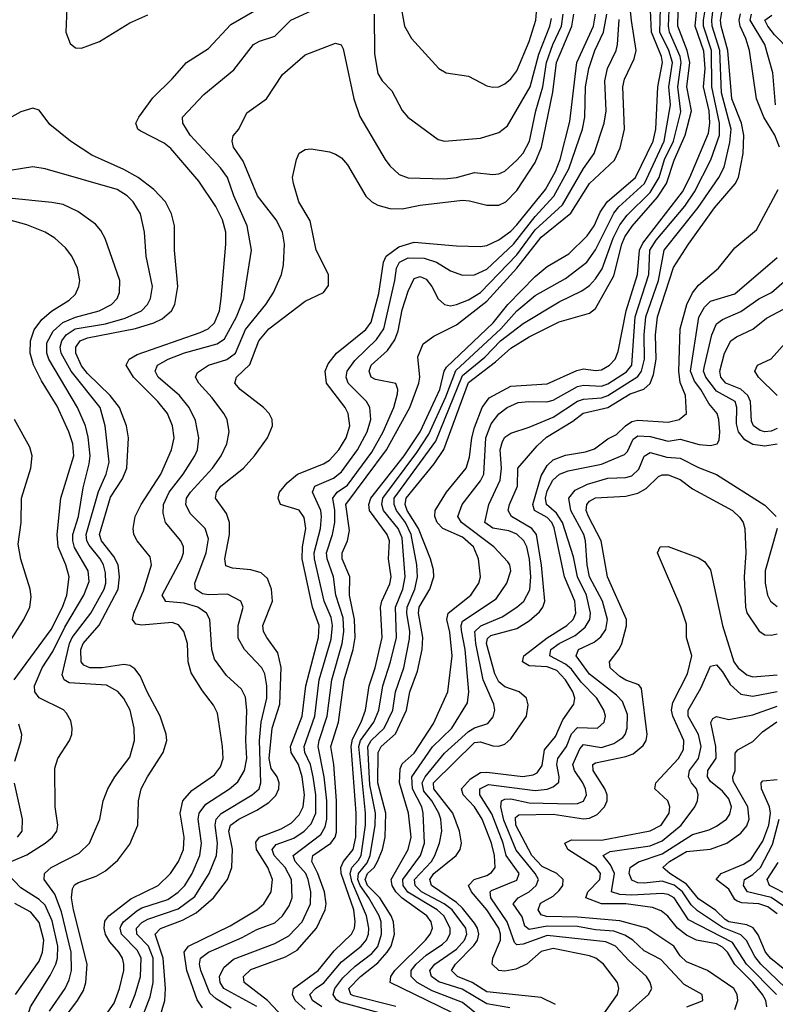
# Model space of a CAD drawing. Header units: inches. Extents: x 884549 to 1028252, y 526810 to 653624.
# Tile 995 of 1056: x 1013226 to 1015724, y 631238 to 634492. Entities that reach past the tile are written whole.
import ezdxf

# ---------------------------------------------------------------- set-up
doc = ezdxf.new("R2010")
doc.units = ezdxf.units.IN
doc.header["$MEASUREMENT"] = 0
doc.layers.add('B0613', color=7, linetype='Continuous')

msp = doc.modelspace()

# ---------------------------------------------------------------- linework, layer by layer
at = {"layer": 'B0613', "color": 5}
for points, elevation in [([(1014115.8, 631175.8), (1014045.6, 631250), (1013967.6, 631310), (1013965.8, 631330), (1013990, 631352.8), (1014105.1, 631394.9), (1014143.4, 631416.6), (1014207.1, 631490), (1014236.3, 631550), (1014239.4, 631570), (1014234, 631610), (1014211.9, 631670), (1014191.5, 631710), (1014194.9, 631730), (1014254.2, 631770), (1014268.7, 631790), (1014273.1, 631806.9), (1014273.4, 631910), (1014264.6, 632030), (1014254.9, 632090), (1014279.6, 632170), (1014298.4, 632310), (1014328.5, 632410), (1014335.4, 632450), (1014333.1, 632510), (1014316.8, 632590), (1014317.9, 632650), (1014292.4, 632710), (1014291.8, 632730), (1014310, 632770), (1014316.5, 632803.5), (1014304.2, 632890), (1014439, 633070), (1014515.5, 633210), (1014545.6, 633290), (1014548.4, 633310), (1014542.7, 633377.3), (1014559.8, 633420.2), (1014594.7, 633445.3), (1014670, 633483), (1014770, 633561.6), (1014870, 633670.5), (1014950, 633772.8), (1015048.1, 633851.9), (1015110, 633950.4), (1015192.9, 634027.1), (1015211.5, 634068.5), (1015225.9, 634130), (1015220.2, 634270), (1015225.4, 634294.6), (1015258, 634362), (1015264.5, 634390), (1015248.9, 634488.9), (1015229.5, 634670)], 2320), ([(1014170, 631220.3), (1014136.2, 631250), (1014128.1, 631270), (1014130.8, 631290), (1014213.2, 631350), (1014265.6, 631414.4), (1014323.5, 631470), (1014333.1, 631490), (1014335.4, 631510), (1014330.3, 631550), (1014288.9, 631670), (1014287.2, 631690), (1014296.3, 631710), (1014329, 631750), (1014337.4, 631790), (1014338.9, 631870), (1014321.9, 632090), (1014326.2, 632113.8), (1014354.5, 632170), (1014368.9, 632210), (1014381, 632290), (1014401.4, 632350), (1014424.1, 632450), (1014419.4, 632550), (1014423, 632570), (1014450, 632627.2), (1014453.7, 632650), (1014445.3, 632710), (1014448.6, 632770), (1014440.9, 632790), (1014382.7, 632870), (1014380.1, 632890), (1014386.7, 632910), (1014497.3, 633050), (1014550, 633130.1), (1014614.5, 633270), (1014628.8, 633330), (1014636.5, 633343.5), (1014790.9, 633490), (1014839.6, 633550), (1014930, 633643.4), (1014970, 633675.9), (1015041.6, 633718.4), (1015102.3, 633777.7), (1015125, 633810), (1015144.7, 633855.3), (1015168.1, 633890), (1015261.4, 633970), (1015320.2, 634090), (1015329, 634130), (1015335.5, 634270), (1015351.2, 634350), (1015348.1, 634370), (1015314.8, 634450), (1015305.3, 634670)], 2280), ([(1013501.8, 631190), (1013538.2, 631241.8), (1013556.4, 631290), (1013570.3, 631350), (1013570.8, 631370.8), (1013566.3, 631390), (1013554, 631410), (1013524.1, 631444.1), (1013510, 631468.8), (1013505.1, 631490), (1013507.3, 631512.7), (1013520.7, 631530), (1013593.8, 631586.2), (1013683.9, 631630), (1013724.1, 631670), (1013750.7, 631710), (1013768.1, 631750), (1013769.6, 631790), (1013756.6, 631870), (1013765.5, 631910), (1013795.3, 631944.7), (1013870, 631996.6), (1013890, 632023.2), (1013898.4, 632050), (1013896.9, 632090), (1013879.7, 632199.7), (1013866.7, 632226.7), (1013830, 632273.4), (1013793.2, 632333.2), (1013783.4, 632370), (1013780.4, 632430), (1013768.7, 632470), (1013751.4, 632491.4), (1013730, 632499.5), (1013630, 632491.1), (1013610, 632494.6), (1013598.6, 632510), (1013603.2, 632530), (1013635.8, 632604.2), (1013662.3, 632690), (1013656.9, 632716.9), (1013614.1, 632770), (1013603.4, 632790), (1013601.5, 632810), (1013608.3, 632850), (1013627.7, 632890), (1013692.6, 632990), (1013728, 633070), (1013736.7, 633110), (1013731.6, 633150), (1013714.4, 633190), (1013683.2, 633230), (1013602.2, 633310), (1013577.9, 633350), (1013587.9, 633370), (1013614.7, 633385.3), (1013822.5, 633457.5), (1013849.5, 633470.5), (1013870.4, 633489.6), (1013886.7, 633530), (1013892.1, 633570), (1013907.9, 633750), (1013907.4, 633790), (1013896.1, 633830), (1013874.5, 633874.5), (1013818.2, 633958.2), (1013725.7, 634065.7), (1013703.7, 634083.7), (1013624.1, 634124.1), (1013616.5, 634130), (1013610.5, 634150), (1013619.9, 634170), (1013666.3, 634233.7), (1013730, 634295.7), (1013777.2, 634350), (1013850, 634396.4), (1013924.3, 634475.7), (1014130, 634595.8)], 2480), ([(1014426.8, 631206.8), (1014285.3, 631245.3), (1014273.1, 631253.1), (1014261.9, 631270), (1014267.9, 631290), (1014294.6, 631325.4), (1014335.6, 631364.4), (1014390, 631405.9), (1014410, 631429.1), (1014422.7, 631470), (1014420.9, 631510), (1014414.3, 631530), (1014380.5, 631590), (1014351.4, 631630), (1014344.4, 631650), (1014345.9, 631670), (1014375, 631705), (1014384.7, 631730), (1014401.4, 631830), (1014402.1, 631870), (1014383.7, 631963.7), (1014376.5, 632090), (1014387.7, 632110), (1014430.7, 632150), (1014459.4, 632210), (1014467.9, 632270), (1014496.4, 632350), (1014514.5, 632445.5), (1014515.6, 632470), (1014505.8, 632530), (1014507.5, 632550), (1014531.9, 632610), (1014541.2, 632650), (1014539, 632690), (1014519.8, 632790), (1014501.7, 632830), (1014472.1, 632870), (1014463.8, 632890), (1014464.4, 632910), (1014601.4, 633098.6), (1014690, 633315.4), (1014763.3, 633376.7), (1014815.1, 633430), (1014890, 633487.6), (1015010, 633559), (1015084.9, 633595.1), (1015110, 633613.7), (1015130, 633634.8), (1015151.8, 633668.2), (1015188.5, 633770), (1015210, 633813.5), (1015234.3, 633845.7), (1015310, 633921), (1015340.1, 633970), (1015358.1, 634030), (1015387.1, 634090), (1015412.3, 634187.7), (1015402.1, 634270), (1015413.3, 634350), (1015409.5, 634370), (1015374.8, 634450), (1015370.9, 634470), (1015374.6, 634550)], 2240), ([(1014470, 631230.3), (1014330, 631265.7), (1014321.2, 631270), (1014314.3, 631290), (1014353.2, 631330), (1014410, 631375.5), (1014440.5, 631410), (1014453.8, 631430), (1014465.1, 631470), (1014462, 631510), (1014454.5, 631530), (1014416.2, 631590), (1014376.3, 631630), (1014367.9, 631650), (1014375.6, 631670), (1014397.6, 631690), (1014408.6, 631710), (1014425.5, 631750), (1014434.3, 631790), (1014436.7, 631870), (1014409.8, 631970), (1014411.1, 632070), (1014421, 632090), (1014468.2, 632131.8), (1014505.3, 632210), (1014515.8, 632270), (1014541.6, 632338.5), (1014556.9, 632410), (1014559.3, 632450), (1014544.6, 632530), (1014547.1, 632550), (1014582.2, 632610), (1014594.9, 632650), (1014593.9, 632673.9), (1014584.1, 632710), (1014544.8, 632810), (1014507.5, 632870), (1014500.1, 632890), (1014503.4, 632910), (1014595.8, 633024.2), (1014628.4, 633071.6), (1014710, 633292.5), (1014799.3, 633360.7), (1014850, 633406.6), (1014910, 633444), (1015010, 633492.9), (1015110, 633522.3), (1015130, 633537.5), (1015190, 633645.2), (1015216.2, 633750), (1015226.4, 633773.6), (1015250.8, 633809.2), (1015334.8, 633905.2), (1015364.4, 633950), (1015390, 634027.8), (1015426.4, 634110), (1015446.7, 634190), (1015431.7, 634270), (1015441.4, 634350), (1015432.6, 634390), (1015402, 634470), (1015404, 634570)], 2220), ([(1014652.3, 631212.3), (1014450.7, 631310), (1014452.8, 631330), (1014466, 631350), (1014567.9, 631450), (1014583.5, 631470), (1014590.6, 631490), (1014586.4, 631510), (1014571.8, 631530), (1014490, 631588.6), (1014469.4, 631609.4), (1014457.2, 631630), (1014453.6, 631650), (1014509.9, 631750), (1014520, 631790), (1014510.9, 631870), (1014482.2, 631970), (1014483.9, 632016.1), (1014490, 632032.4), (1014530, 632067.5), (1014594.4, 632165.6), (1014641.6, 632270), (1014655.7, 632390), (1014647.6, 632467.6), (1014638.3, 632510), (1014642.4, 632530), (1014717.4, 632590), (1014744.2, 632630), (1014749.5, 632650), (1014742.4, 632710), (1014726.5, 632750), (1014690, 632781.7), (1014624.8, 632810), (1014606.3, 632830), (1014598.3, 632850), (1014599.8, 632870), (1014637.2, 632930), (1014702.3, 633010), (1014713.5, 633046.5), (1014720.9, 633110), (1014730, 633143.7), (1014755.1, 633210), (1014777.8, 633242.2), (1014850, 633280.2), (1014970, 633288.6), (1015067.5, 633332.5), (1015090, 633337.5), (1015130, 633332.4), (1015150, 633334.8), (1015175.7, 633350), (1015194.6, 633370), (1015204.6, 633395.4), (1015230.5, 633530), (1015268.5, 633650), (1015274.8, 633730), (1015286.6, 633753.4), (1015417.1, 633922.9), (1015441.8, 633970), (1015503.3, 634116.7), (1015507.7, 634150), (1015505.1, 634190), (1015486.3, 634270), (1015491.9, 634330), (1015487.6, 634387.6), (1015458.9, 634470), (1015466.8, 634550)], 2180), ([(1014483.6, 634550), (1014498.6, 634470), (1014521.2, 634430), (1014612.2, 634330), (1014635.9, 634315.9), (1014710, 634305.5), (1014770, 634273.4), (1014790, 634268.4), (1014810, 634270.2), (1014830, 634279.3), (1014850, 634296.3), (1014870, 634322.6), (1014910, 634419.3), (1014932.8, 634490), (1014935.4, 634530)], 2480), ([(1014846.2, 631226.2), (1014770, 631239.6), (1014688.4, 631288.4), (1014611.7, 631311.7), (1014587, 631330), (1014581.9, 631350), (1014598, 631370), (1014670, 631420.6), (1014696.6, 631450), (1014704.5, 631470), (1014700.5, 631490), (1014655.8, 631550), (1014629.4, 631570), (1014554.7, 631610), (1014533.6, 631630), (1014531.8, 631650), (1014587.2, 631710), (1014598.8, 631730), (1014613.8, 631770), (1014621.8, 631810), (1014618.2, 631850), (1014611.2, 631870), (1014588.3, 631910), (1014562.6, 631942.6), (1014556.1, 631970), (1014566.9, 631990), (1014630, 632068.3), (1014710, 632139.8), (1014730, 632151.4), (1014774.2, 632165.8), (1014791.8, 632188.2), (1014796.7, 632210), (1014793.8, 632230), (1014758.7, 632310), (1014734.1, 632430), (1014730.8, 632470), (1014751, 632489), (1014821.2, 632518.8), (1014869.4, 632550), (1014892.2, 632570), (1014912.7, 632607.3), (1014915.7, 632650), (1014910.9, 632709.1), (1014902.6, 632750), (1014893.2, 632770), (1014870, 632791.5), (1014842.9, 632802.9), (1014790, 632811), (1014764.3, 632830), (1014777.3, 632890), (1014815, 632970), (1014819.4, 633010), (1014814.6, 633070), (1014822.4, 633097.6), (1014830, 633111.7), (1014850, 633125.8), (1014910, 633144.8), (1014990, 633178.7), (1015070, 633231.3), (1015090, 633237.7), (1015150, 633241.6), (1015170, 633249.5), (1015270, 633312.5), (1015281.9, 633330), (1015291.8, 633370), (1015290.2, 633450), (1015296.5, 633510), (1015337.9, 633630), (1015356.9, 633730), (1015469.5, 633870.5), (1015537.9, 633970), (1015555.4, 634004.6), (1015573.8, 634086.2), (1015577.7, 634130), (1015546.2, 634250), (1015540.4, 634390), (1015515.3, 634470), (1015514.2, 634490), (1015524.7, 634575.3)], 2140), ([(1014996.9, 631236.9), (1014950, 631260.7), (1014770, 631278.6), (1014721.6, 631310), (1014673.1, 631330), (1014653.3, 631350), (1014666.4, 631370), (1014727.7, 631432.3), (1014739.8, 631450), (1014744.1, 631470), (1014739.5, 631490), (1014730, 631506.2), (1014690, 631555.6), (1014670, 631574.5), (1014587, 631630), (1014582.1, 631650), (1014595.5, 631670), (1014668.5, 631730), (1014682.6, 631750), (1014686.8, 631770), (1014680.1, 631810), (1014658, 631870), (1014595.1, 631950), (1014594, 631970), (1014730, 632102.7), (1014750, 632105.2), (1014790, 632091.6), (1014809.6, 632090.4), (1014830, 632097.7), (1014850, 632114.7), (1014901.4, 632190), (1014907.4, 632227.4), (1014901, 632250), (1014877.3, 632270), (1014830, 632287.1), (1014810, 632303.3), (1014797.3, 632330), (1014768.9, 632430), (1014773.1, 632446.9), (1014783.7, 632456.3), (1014870, 632480.1), (1014910, 632505), (1014944.6, 632535.4), (1014955.3, 632550), (1014961.9, 632570), (1014950.9, 632689.1), (1014934.9, 632790), (1014919.2, 632810), (1014852.4, 632850), (1014840.6, 632870), (1014844.9, 632890), (1014871.8, 632950), (1014872.9, 633010), (1014936.8, 633083.2), (1014968, 633112), (1015055, 633165), (1015088.7, 633191.3), (1015170, 633210.4), (1015244.5, 633255.5), (1015289.4, 633270.6), (1015310.9, 633289.1), (1015321.2, 633318.8), (1015330, 633370), (1015328.5, 633450), (1015334.7, 633510), (1015387.7, 633672.3), (1015437, 633750), (1015523.4, 633870), (1015591.3, 633948.7), (1015602.6, 633970), (1015617.3, 634050), (1015619.6, 634110), (1015611.9, 634150), (1015579.9, 634230), (1015567.3, 634390), (1015544.7, 634470), (1015543.3, 634490), (1015553.2, 634550)], 2120), ([(1013381.6, 634530), (1013379, 634450), (1013392.8, 634412.8), (1013410, 634398.9), (1013430, 634398), (1013490, 634419.7), (1013590, 634481.3), (1013650, 634507.3)], 2520), ([(1013590, 631226.5), (1013607.3, 631270), (1013625, 631330), (1013627.8, 631390), (1013615.3, 631415.3), (1013562.5, 631470), (1013558.2, 631490), (1013562, 631498), (1013568.9, 631510), (1013612.9, 631547.1), (1013630, 631557), (1013715.4, 631584.6), (1013750, 631608.5), (1013771.8, 631630), (1013796.7, 631670), (1013821.6, 631730), (1013826.6, 631770), (1013816.6, 631850), (1013819.3, 631870), (1013841.2, 631898.8), (1013919.6, 631950), (1013946.9, 631973.1), (1013969.2, 632010), (1013977.4, 632050), (1013973.9, 632110), (1013977.2, 632210), (1013973, 632253), (1013959.8, 632279.8), (1013910, 632324.5), (1013870, 632378.2), (1013860.9, 632410), (1013854.8, 632510), (1013843.2, 632530), (1013814.8, 632550), (1013770, 632563.9), (1013708.8, 632568.8), (1013696.9, 632590), (1013761.3, 632710), (1013767.5, 632730), (1013767.2, 632750), (1013759, 632770), (1013708.6, 632830), (1013700.6, 632860.6), (1013701.9, 632890), (1013719.7, 632930), (1013766.3, 632990), (1013804.8, 633050), (1013813.8, 633070), (1013818.5, 633110), (1013807.6, 633167.6), (1013786.6, 633210), (1013754.3, 633250), (1013684.2, 633310), (1013673.7, 633330), (1013682.1, 633350), (1013716.8, 633370), (1013770.4, 633390.4), (1013879, 633421), (1013902.7, 633437.3), (1013942.8, 633510), (1013966.8, 633570), (1013992.4, 633730), (1013978.6, 633810), (1013933.6, 633910), (1013913.4, 633970), (1013890, 634002.1), (1013789.9, 634110), (1013765.2, 634150), (1013764.5, 634170), (1013835.3, 634244.7), (1013933.5, 634326.5), (1013999, 634410), (1014018.8, 634421.2), (1014070, 634437.3), (1014122.9, 634490), (1014190, 634520.5)], 2460), ([(1014225.3, 631230), (1014193.5, 631250), (1014185.6, 631270), (1014203.9, 631290), (1014231.6, 631308.4), (1014290, 631378.3), (1014355.3, 631430), (1014371.7, 631450), (1014379, 631470), (1014380.8, 631490), (1014373.1, 631530), (1014324.1, 631644.1), (1014318.7, 631670), (1014324.3, 631690), (1014346.2, 631713.8), (1014354.5, 631730), (1014369.8, 631830), (1014369.4, 631870), (1014347.1, 632090), (1014352.3, 632110), (1014397.1, 632170), (1014413.4, 632210), (1014426.4, 632290), (1014452.4, 632370), (1014471.5, 632450), (1014467.9, 632550), (1014492.9, 632610), (1014500.2, 632650), (1014490, 632779.2), (1014477, 632810), (1014429, 632870), (1014422.9, 632890), (1014426.7, 632910), (1014539, 633061), (1014578.4, 633121.6), (1014634.5, 633245.5), (1014667.9, 633332.1), (1014816.8, 633470), (1014870, 633529.5), (1014930, 633580.6), (1015030, 633636.6), (1015100.5, 633690), (1015130, 633731), (1015190, 633852.1), (1015207.2, 633872.8), (1015292.1, 633950), (1015356.9, 634090), (1015377.1, 634210), (1015371.7, 634270), (1015384, 634350), (1015372.1, 634390), (1015342.7, 634450), (1015344.4, 634530)], 2260), ([(1014741.6, 631201.6), (1014690, 631244.3), (1014590, 631282.6), (1014540.1, 631310), (1014520.7, 631330), (1014520.2, 631350), (1014536.5, 631370), (1014570, 631400.3), (1014623.8, 631436.3), (1014638.6, 631450), (1014649.6, 631470.4), (1014648.8, 631490), (1014628.2, 631530), (1014606.3, 631550), (1014508.8, 631608.8), (1014493.3, 631630), (1014493.1, 631650), (1014551.6, 631730), (1014564.6, 631770), (1014559.8, 631870), (1014555, 631890), (1014525, 631950), (1014522, 631990), (1014591.3, 632088.7), (1014654.4, 632150), (1014706.1, 632233.9), (1014711, 632270), (1014698.6, 632410), (1014686.5, 632473.5), (1014685.2, 632490), (1014690, 632503.5), (1014801.7, 632578.3), (1014836.6, 632630), (1014849.4, 632670), (1014846.1, 632690), (1014839.6, 632699.6), (1014793.9, 632750), (1014686.7, 632830), (1014674.2, 632850), (1014688.6, 632890), (1014750, 632967.4), (1014760.7, 632990), (1014766.6, 633110), (1014784.2, 633155.8), (1014810, 633189.2), (1014838.1, 633210), (1014873.8, 633226.2), (1014909.6, 633230.4), (1014968.4, 633228.4), (1014990, 633234.3), (1015070, 633279.7), (1015090, 633283.4), (1015150, 633280.4), (1015170, 633288.1), (1015231.9, 633328.1), (1015249.7, 633350), (1015261, 633510), (1015305.7, 633650), (1015309.1, 633730), (1015330, 633762.9), (1015424.6, 633875.4), (1015456.8, 633923.2), (1015511.4, 634028.6), (1015539.2, 634110), (1015540.1, 634150), (1015514.4, 634270), (1015513.6, 634390), (1015487, 634470), (1015486.7, 634490), (1015493.4, 634530)], 2160), ([(1013635, 631205), (1013657.6, 631262.4), (1013666.8, 631310), (1013667.3, 631390), (1013651.6, 631430), (1013613.3, 631470), (1013611.8, 631490), (1013630, 631508.2), (1013650, 631519.3), (1013750, 631553.4), (1013805.3, 631594.7), (1013852.5, 631670), (1013876.6, 631730), (1013879.9, 631770), (1013872.7, 631830), (1013875.9, 631850), (1013891.7, 631868.3), (1013994.9, 631930), (1014017.5, 631950), (1014023.6, 631970), (1014018.3, 632110), (1014024.5, 632170), (1014043.2, 632250), (1014043.3, 632290), (1014036.8, 632330), (1014027, 632350), (1013969.2, 632410), (1013948, 632448), (1013948.3, 632490), (1013965, 632550), (1013957.2, 632570), (1013913.4, 632593.4), (1013850, 632590.7), (1013830, 632594.3), (1013807.5, 632610), (1013805.1, 632630), (1013842.6, 632730), (1013850, 632776), (1013839, 632810), (1013790, 632859.3), (1013775.1, 632890), (1013777.9, 632910), (1013791.1, 632930), (1013863.2, 633010), (1013892.4, 633050), (1013911, 633090), (1013918.8, 633130), (1013911.6, 633170), (1013900.7, 633190), (1013862.3, 633242.3), (1013818, 633290), (1013807.7, 633310), (1013813.8, 633326.2), (1013850.3, 633349.7), (1013911, 633369), (1013939.4, 633390), (1013972.2, 633467.8), (1014040.1, 633550), (1014064.7, 633590), (1014091.9, 633650), (1014098.5, 633681.5), (1014101, 633750), (1014094.8, 633790), (1014074.2, 633830), (1014011.9, 633910), (1013964.5, 634024.5), (1013932.9, 634070), (1013928.3, 634090), (1013932.2, 634107.8), (1013950.9, 634130), (1013976.6, 634183.4), (1014041.8, 634230), (1014094.8, 634310), (1014170, 634376), (1014270, 634414.3), (1014288.9, 634408.9), (1014295.1, 634395.1), (1014330.6, 634230), (1014350, 634171.5), (1014434.6, 634030), (1014450, 634008.3), (1014480.3, 633980.3), (1014510, 633968.8), (1014630, 633965.3), (1014670, 633970.1), (1014730, 633986.3), (1014790, 633980.1), (1014810, 633982.1), (1014830, 633990.7), (1014870, 634027), (1014890, 634050.1), (1014911.5, 634090), (1014932.5, 634190), (1014955.5, 634270), (1014967.9, 634350), (1014988.4, 634410), (1015016.9, 634470), (1015023.2, 634510)], 2440), ([(1013688.6, 631191.4), (1013705.9, 631250), (1013707.8, 631290), (1013700.3, 631390), (1013673.4, 631470), (1013691.1, 631488.9), (1013764, 631516), (1013810, 631540), (1013866.9, 631590), (1013912.7, 631650), (1013927.4, 631690), (1013930, 631750.1), (1013917.9, 631810), (1013922.6, 631830), (1013950, 631849.8), (1014010, 631879), (1014050, 631904.5), (1014072.6, 631927.4), (1014082.9, 631950), (1014084.2, 631970), (1014077.2, 631990), (1014057, 632017), (1014051.3, 632050), (1014060.9, 632150), (1014085.9, 632230), (1014090.9, 632350.9), (1014079.5, 632399.5), (1014042.6, 632450), (1014032.4, 632470), (1014030.4, 632490), (1014061.9, 632570), (1014058.7, 632610), (1014044.9, 632644.9), (1014023.8, 632663.8), (1013990, 632673.8), (1013930, 632679.3), (1013907.4, 632687.4), (1013904.2, 632710), (1013919.5, 632790), (1013919.5, 632830), (1013910, 632859.3), (1013873.3, 632910), (1013876.6, 632930), (1013890.9, 632950), (1013966.3, 633010), (1014001.8, 633050), (1014045.2, 633110), (1014061.8, 633150), (1014060.7, 633170), (1014050.6, 633190), (1014032.2, 633210), (1013955, 633270), (1013937.8, 633290), (1013942.9, 633310), (1013987.4, 633352.6), (1014016.3, 633430), (1014050, 633469.6), (1014170, 633562), (1014230.4, 633589.6), (1014246.5, 633613.5), (1014246.7, 633650), (1014206.5, 633730), (1014186.5, 633826.5), (1014149.1, 633890), (1014130.8, 633950), (1014128.1, 633970), (1014140.7, 634030), (1014150, 634050.4), (1014170, 634063.1), (1014190, 634064.6), (1014250, 634054.9), (1014270, 634047.2), (1014290, 634035.3), (1014310, 634012), (1014370, 633908.7), (1014389.7, 633889.7), (1014410, 633878.8), (1014450, 633867.8), (1014490, 633866.9), (1014550, 633878.8), (1014690, 633895.3), (1014713.5, 633893.5), (1014770, 633878.2), (1014810, 633879), (1014832.9, 633890), (1014870, 633927), (1014930, 634019.9), (1014950.9, 634070), (1014988.1, 634251.9), (1015001.1, 634350), (1015050.9, 634470), (1015057.9, 634510)], 2420), ([(1013830, 631226.7), (1013812.7, 631252.7), (1013778.9, 631350), (1013769.3, 631410.7), (1013783.6, 631430), (1013922.4, 631497.6), (1014009.5, 631550.5), (1014033.5, 631570), (1014057.3, 631610), (1014061.3, 631650), (1014046.3, 631690), (1014008.4, 631750), (1014006.6, 631773.4), (1014019, 631790), (1014090, 631817.9), (1014123.2, 631836.8), (1014150, 631863.7), (1014163.6, 631890), (1014167.7, 631930), (1014160.3, 631990), (1014147.8, 632030), (1014123, 632070), (1014121.6, 632090), (1014160.2, 632190), (1014172.2, 632290), (1014214.2, 632450), (1014215.6, 632490), (1014193.9, 632550), (1014160, 632710), (1014160.7, 632750), (1014172.3, 632810), (1014166.2, 632846.2), (1014150, 632870.3), (1014088.5, 632890), (1014080.1, 632910), (1014085.1, 632930), (1014110, 632961.4), (1014145, 632990), (1014230, 633023.4), (1014250, 633036.5), (1014280.9, 633070), (1014305.3, 633110), (1014317.7, 633150), (1014311.9, 633190), (1014302.5, 633210), (1014240.7, 633290), (1014236.4, 633330), (1014246.1, 633353.9), (1014273.5, 633390), (1014370, 633467.5), (1014387.9, 633492.1), (1014413.5, 633586.5), (1014429, 633690), (1014438, 633710), (1014479.1, 633740.9), (1014530, 633757), (1014670, 633744.1), (1014750, 633742), (1014770, 633745.8), (1014810, 633763.8), (1014850, 633793), (1014870, 633813.7), (1014964.2, 633930), (1014997.6, 633990), (1015013, 634030), (1015045, 634155), (1015068, 634350), (1015122.9, 634470), (1015129.8, 634510)], 2380), ([(1013925.5, 631225.5), (1013875.6, 631255.6), (1013854.8, 631274.8), (1013824.6, 631350), (1013820.5, 631370), (1013824.3, 631390), (1013849.9, 631410), (1013961.3, 631458.7), (1014010, 631485.2), (1014070, 631507.3), (1014095, 631530), (1014116.9, 631563.1), (1014126.8, 631590), (1014124.9, 631650), (1014104, 631690), (1014067.8, 631730), (1014060.4, 631750), (1014074.3, 631765.7), (1014132.6, 631787.4), (1014166.5, 631810), (1014190, 631834.4), (1014204.9, 631870), (1014205.1, 631930), (1014196.6, 631990), (1014187.4, 632030), (1014168.7, 632070), (1014166.4, 632090), (1014201.5, 632190), (1014216.6, 632310), (1014255.5, 632444.5), (1014260.6, 632490), (1014255.8, 632515.7), (1014233, 632570), (1014201.2, 632710), (1014199.1, 632730), (1014220, 632810), (1014223.4, 632850), (1014221.5, 632870), (1014194.1, 632930), (1014202.3, 632950), (1014263.8, 632976.3), (1014290, 632997.3), (1014343.2, 633070), (1014375.2, 633130), (1014386.7, 633170), (1014383.8, 633210), (1014372.8, 633230), (1014312.2, 633290), (1014305, 633310), (1014309.2, 633330), (1014334.3, 633365.7), (1014405.5, 633434.5), (1014429.7, 633470), (1014466.2, 633630), (1014471.3, 633670), (1014482.2, 633690), (1014510, 633704.8), (1014563.3, 633703.3), (1014604, 633690), (1014650, 633661.8), (1014690, 633647.5), (1014730, 633648.8), (1014770, 633667.5), (1014859.1, 633750), (1014930, 633841.8), (1014991.6, 633908.4), (1015041.4, 633998.6), (1015086.4, 634130), (1015094.6, 634170), (1015096.8, 634270), (1015107.3, 634330), (1015127.4, 634390), (1015156.1, 634450), (1015167.6, 634510)], 2360), ([(1014010, 631231), (1013900.8, 631290), (1013888.3, 631310), (1013886.9, 631330), (1013900.8, 631359.2), (1013932.6, 631387.4), (1014070, 631438.5), (1014116, 631464), (1014159.8, 631510), (1014187.2, 631570), (1014188.1, 631610), (1014179.6, 631650), (1014172.3, 631670), (1014137, 631710), (1014129.6, 631730), (1014221.1, 631798.9), (1014235.9, 631824.1), (1014241.1, 631850), (1014240.9, 631910), (1014232.5, 631990), (1014213.1, 632090), (1014215.8, 632110), (1014242.7, 632190), (1014258, 632310), (1014291.6, 632430), (1014297.5, 632470), (1014295, 632515), (1014271.5, 632590), (1014263.5, 632650), (1014242.8, 632710), (1014240.4, 632730), (1014260.6, 632790), (1014268.2, 632830), (1014268.2, 632870), (1014261.5, 632910), (1014275.6, 632930), (1014310, 632953.2), (1014390, 633062.4), (1014428.2, 633130), (1014462.9, 633210), (1014475.1, 633255.1), (1014476.4, 633270), (1014470, 633289.7), (1014402.4, 633302.4), (1014387.7, 633310), (1014381.2, 633330), (1014388.5, 633350), (1014441.5, 633398.5), (1014466.3, 633433.7), (1014476.8, 633463.2), (1014490, 633532.7), (1014510, 633594.3), (1014530, 633636.6), (1014550, 633642.7), (1014570, 633634.1), (1014589.1, 633610), (1014610, 633569.3), (1014630.5, 633550), (1014650, 633546.4), (1014670, 633550.1), (1014710, 633565.8), (1014750, 633590.1), (1014870, 633715), (1014930, 633797.2), (1015020.1, 633879.9), (1015090, 634000.3), (1015125.6, 634050), (1015158.5, 634150), (1015164.8, 634190), (1015160.1, 634290), (1015169.6, 634330), (1015197.7, 634390), (1015202.4, 634410), (1015207.7, 634492.3)], 2340), ([(1014398.1, 634510), (1014398.6, 634378.6), (1014410, 634314), (1014424.6, 634290), (1014456.1, 634256.1), (1014490, 634191.8), (1014509.6, 634169.5), (1014610, 634095.2), (1014630.2, 634090.2), (1014750, 634099.8), (1014810, 634119.1), (1014839.1, 634140.9), (1014913.8, 634270), (1014942.2, 634377.8), (1014978.7, 634470), (1014984.2, 634495.8)], 2460), ([(1015738.2, 634070), (1015722.9, 634110), (1015686.4, 634170), (1015662, 634230), (1015639, 634390), (1015627, 634430), (1015608.2, 634470), (1015604.5, 634490), (1015609.1, 634510.9)], 2080), ([(1015725, 634210), (1015715.7, 634315.7), (1015689.1, 634410), (1015641.1, 634490), (1015644.9, 634510)], 2060), ([(1015771.8, 634390), (1015721.6, 634441.6), (1015699.1, 634470), (1015689.6, 634490), (1015712.9, 634507.1)], 2040), ([(1013290, 631080.3), (1013417.5, 631250), (1013436.6, 631283.4), (1013445, 631310), (1013449.6, 631370.4), (1013403.9, 631550), (1013397.5, 631590), (1013400.8, 631619.2), (1013407.7, 631632.3), (1013419.9, 631640.1), (1013479.1, 631660.9), (1013510, 631678.6), (1013550, 631714.6), (1013590, 631767.5), (1013617.1, 631830), (1013619.2, 631910), (1013628, 631950), (1013648.5, 631990), (1013700.4, 632070), (1013712.1, 632110), (1013710.3, 632130.3), (1013690.9, 632190), (1013647.1, 632270), (1013623.9, 632323.9), (1013606.7, 632346.7), (1013590, 632357), (1013570, 632360.9), (1013499.1, 632350), (1013458.4, 632350), (1013438.1, 632358.1), (1013429.5, 632369.5), (1013427.9, 632410), (1013435.7, 632430), (1013489.3, 632490.7), (1013551.6, 632610), (1013556.3, 632650), (1013551.2, 632690), (1013537.8, 632717.8), (1013497, 632770), (1013490.2, 632790), (1013526.3, 632913.7), (1013565.5, 632974.5), (1013580.2, 633010), (1013585.9, 633110), (1013579.4, 633150), (1013555.7, 633210), (1013524.6, 633250), (1013450, 633322.3), (1013430, 633347.6), (1013411.7, 633390), (1013412.1, 633410), (1013426, 633430), (1013450, 633440.5), (1013608.8, 633471.2), (1013670, 633489.6), (1013696.6, 633503.4), (1013728.2, 633530), (1013738.5, 633550), (1013749.1, 633610), (1013737.5, 633730), (1013738.1, 633810), (1013728.2, 633850), (1013708.5, 633890), (1013669.9, 633930), (1013618.1, 633970), (1013570, 633996.8), (1013464, 634044), (1013394.2, 634090), (1013325.8, 634145.8), (1013290, 634193.2), (1013270, 634199.5), (1013230, 634187.6), (1013190, 634165.4)], 2520), ([(1013324.9, 631215.1), (1013376.2, 631290), (1013390, 631318.8), (1013397.1, 631350), (1013395.8, 631410), (1013363.9, 631543.9), (1013341.8, 631601.8), (1013306.5, 631650), (1013307.5, 631670), (1013330, 631690.1), (1013422.4, 631737.6), (1013456.3, 631770), (1013490.7, 631850), (1013502.4, 631910), (1013517.7, 631950), (1013540.2, 631990), (1013590, 632054.7), (1013605.4, 632110), (1013604.2, 632150), (1013590.9, 632210), (1013570, 632248.8), (1013550, 632271.8), (1013512.5, 632292.5), (1013390, 632300.2), (1013373.6, 632310), (1013366.9, 632326.9), (1013391, 632430), (1013399.4, 632450), (1013460.9, 632530), (1013505.1, 632610), (1013510.9, 632630), (1013510, 632664.2), (1013502.9, 632690), (1013492.5, 632710), (1013455.4, 632755.4), (1013447.9, 632770), (1013445.5, 632790), (1013487, 632933), (1013511.5, 632990), (1013521.5, 633030), (1013508.3, 633150), (1013492, 633210), (1013396.1, 633330), (1013363.4, 633390), (1013360.1, 633410), (1013364.9, 633430), (1013379.4, 633450), (1013409.5, 633470), (1013510, 633486.9), (1013574.9, 633505.1), (1013628.6, 633530), (1013648.3, 633550), (1013658.7, 633570), (1013665.5, 633610), (1013644.1, 633710), (1013639, 633790), (1013624.9, 633850), (1013601.2, 633890), (1013581, 633910), (1013548.6, 633930), (1013310, 633998.9), (1013270, 634005), (1013050, 633969.9)], 2540), ([(1013197.4, 631710), (1013250, 631732.3), (1013309.9, 631770), (1013335, 631790), (1013348.7, 631810), (1013352.5, 631830), (1013343.8, 631890), (1013341.9, 632018.1), (1013351.9, 632050), (1013391.1, 632110), (1013398.7, 632130), (1013399.8, 632150), (1013394.6, 632174.6), (1013380.4, 632200.4), (1013370.5, 632210.5), (1013290.8, 632250.8), (1013276.3, 632270), (1013275, 632290), (1013300.3, 632350), (1013335.8, 632404.2), (1013375.3, 632484.7), (1013438.6, 632590), (1013455.3, 632635.3), (1013452.8, 632670), (1013407.6, 632747.6), (1013401.3, 632770), (1013401.9, 632790), (1013420.1, 632850), (1013435.7, 632944.3), (1013456.1, 633023.9), (1013458.5, 633050), (1013452.4, 633112.4), (1013443.4, 633150), (1013417.6, 633210), (1013322.7, 633370), (1013315.4, 633390), (1013316.1, 633423.9), (1013337.2, 633462.8), (1013368.8, 633491.2), (1013410, 633508.3), (1013488.9, 633530), (1013529.8, 633550), (1013547.8, 633570), (1013556.4, 633590), (1013556.9, 633630), (1013508.3, 633768.3), (1013494.8, 633794.8), (1013476.5, 633816.5), (1013417.9, 633857.9), (1013370, 633880.4), (1013332, 633888), (1013190, 633902.4)], 2560), ([(1015158.9, 631210), (1015201.9, 631270), (1015206.9, 631290), (1015202.9, 631310), (1015155.8, 631370), (1015130.6, 631390), (1015110, 631398.3), (1014990, 631421.9), (1014950, 631412.8), (1014902.9, 631370), (1014866.5, 631353.5), (1014830, 631347.4), (1014810, 631349.5), (1014787.5, 631370), (1014790.2, 631390), (1014815.1, 631450), (1014816.1, 631470), (1014810.3, 631490), (1014770.5, 631550.5), (1014719.3, 631610), (1014709.5, 631630), (1014729, 631650), (1014770, 631663.5), (1014786.3, 631673.7), (1014797.4, 631690), (1014795.5, 631730), (1014786, 631770), (1014754.5, 631850), (1014729.5, 631890), (1014692.6, 631930), (1014686.7, 631950), (1014716.8, 631983.2), (1014750, 632003.4), (1014770, 632004.5), (1014889.7, 631990.3), (1014924, 631996), (1014937.3, 632002.7), (1014952.8, 632027.2), (1014960.7, 632079.3), (1014997.1, 632122.9), (1015022.1, 632177.9), (1015058.1, 632230), (1015061.8, 632250), (1015054.9, 632270), (1015030.9, 632310), (1015001.4, 632341.4), (1014970, 632353.5), (1014910, 632356.1), (1014888.3, 632370), (1014892.2, 632390), (1014970, 632448.5), (1015034.6, 632490), (1015055.7, 632510), (1015064.8, 632530), (1015060.9, 632570), (1015027.6, 632650), (1014992.8, 632812.8), (1014985.4, 632830), (1014970, 632846.4), (1014927.5, 632870), (1014922.5, 632890), (1014950, 632984.6), (1014970, 633017.9), (1014990, 633037), (1015030, 633052.2), (1015096.5, 633063.5), (1015126.5, 633073.5), (1015170, 633106.8), (1015198.8, 633121.2), (1015228.4, 633150), (1015250, 633163.7), (1015270, 633168.3), (1015370, 633161.9), (1015406, 633170), (1015430.6, 633190), (1015426.8, 633250), (1015410, 633292.4), (1015405.4, 633330), (1015410, 633470), (1015431.3, 633550), (1015450, 633588.6), (1015470, 633614.8), (1015536.7, 633670), (1015590, 633737.5), (1015662.4, 633797.6), (1015733.4, 633930)], 2080), ([(1013208.2, 632310), (1013330, 632476.2), (1013367.1, 632550), (1013381.5, 632590), (1013389.5, 632650), (1013378.7, 632690), (1013353.7, 632750), (1013349.9, 632790), (1013362, 632910), (1013405.1, 633050), (1013402, 633090), (1013388.3, 633130), (1013350, 633214.3), (1013298, 633298), (1013271.6, 633351.6), (1013261, 633390), (1013261.4, 633430), (1013273.5, 633466.5), (1013299.4, 633500.6), (1013331.7, 633528.3), (1013390, 633564.4), (1013410, 633585), (1013421.7, 633610), (1013424.6, 633630), (1013416.7, 633670), (1013398.5, 633710), (1013378, 633738), (1013342.2, 633770), (1013309.9, 633789.9), (1013250, 633814), (1013190, 633829.9)], 2580), ([(1015222.9, 631197.1), (1015305.4, 631270), (1015315.5, 631290), (1015310.9, 631310), (1015298.4, 631330), (1015241.2, 631381.2), (1015195.5, 631430), (1015164.2, 631444.2), (1014970, 631464.8), (1014890, 631436.9), (1014870, 631434.6), (1014862.1, 631442.1), (1014837.6, 631510), (1014783.3, 631590), (1014781.4, 631610), (1014785.6, 631614.4), (1014870, 631647.7), (1014877.5, 631670), (1014834.4, 631730), (1014824, 631770), (1014787.2, 631867.2), (1014747.2, 631930), (1014746.7, 631950), (1014776.1, 631963.9), (1014930, 631944.5), (1014970, 631948.5), (1014990, 631956.5), (1015008.3, 631971.7), (1015009.6, 631990), (1015001.9, 632030), (1015004.9, 632050), (1015034, 632090), (1015050, 632131.8), (1015070, 632153), (1015136.4, 632150), (1015158.5, 632170), (1015162.6, 632190), (1015157.1, 632210), (1015133.6, 632250), (1015082.7, 632302.7), (1015050, 632345.2), (1015030, 632361.7), (1014979.2, 632390), (1014981.6, 632410), (1015009.2, 632430), (1015062.8, 632457.2), (1015095.9, 632484.1), (1015111, 632509), (1015113.1, 632530), (1015099.9, 632590), (1015069.6, 632650), (1015056.7, 632716.8), (1015020.5, 632830), (1015001.1, 632861.1), (1014967.1, 632890), (1014964.4, 632910), (1014970, 632934.7), (1014988.9, 632970), (1015010.6, 632990), (1015039.2, 633000.8), (1015150, 633023), (1015225.4, 633054.6), (1015235.7, 633064.3), (1015254.1, 633105.9), (1015270, 633116.8), (1015310, 633114.4), (1015370, 633098.8), (1015410, 633105.6), (1015472.2, 633087.8), (1015510, 633084.8), (1015531.9, 633090), (1015538, 633102), (1015540.3, 633130), (1015537.9, 633170), (1015531.9, 633190), (1015503.8, 633223.8), (1015477.6, 633270), (1015456.8, 633296.8), (1015443.9, 633330), (1015470.9, 633509.1), (1015490, 633542.1), (1015510, 633561), (1015590, 633585.7), (1015730, 633705.8)], 2060), ([(1015730, 633088.9), (1015690, 633082.5), (1015650, 633088.1), (1015623, 633103), (1015602.6, 633130), (1015595.8, 633155.8), (1015597.3, 633210), (1015590.9, 633230), (1015530, 633263.9), (1015494.5, 633310), (1015486.9, 633330), (1015490, 633346.5), (1015514, 633450), (1015530, 633486.9), (1015550, 633501.3), (1015610, 633527.6), (1015670, 633568.9), (1015711.9, 633590), (1015753.6, 633626.4)], 2040), ([(1015730, 633140.6), (1015710, 633131.5), (1015690, 633129.7), (1015673.9, 633133.9), (1015652.3, 633150), (1015645.3, 633165.3), (1015641.6, 633230), (1015633.8, 633250), (1015610.3, 633270.3), (1015560.5, 633290), (1015544.4, 633310), (1015540.2, 633330), (1015556.1, 633390), (1015576.9, 633430), (1015595.9, 633444.1), (1015650, 633469.3), (1015694.8, 633505.2), (1015770, 633545)], 2020), ([(1015730, 633250.3), (1015668.4, 633310), (1015656.1, 633330), (1015664.7, 633350), (1015710, 633370.4), (1015756.9, 633423.1)], 1980), ([(1013163.6, 632390), (1013240.1, 632510), (1013259.3, 632550), (1013263.9, 632583.9), (1013261, 632610), (1013229.3, 632709.3), (1013221, 632759), (1013231.3, 632830), (1013232.5, 632910), (1013262.8, 633010), (1013267.1, 633050), (1013259.3, 633079.3), (1013208.6, 633170)], 2620), ([(1015431.5, 631230), (1015474.4, 631245.6), (1015484, 631250), (1015482.2, 631270), (1015423, 631303), (1015346.1, 631386.1), (1015290, 631414.7), (1015252.8, 631450), (1015226.9, 631466.9), (1015190, 631479.3), (1015130, 631483.6), (1015070, 631495.5), (1014970, 631496.5), (1014910, 631484.8), (1014896.4, 631496.5), (1014887.3, 631527.3), (1014857.9, 631570), (1014874.1, 631590), (1014910, 631610.1), (1014933, 631630), (1014941.6, 631650), (1014930.5, 631670), (1014866.9, 631746.9), (1014826.6, 631846.6), (1014816.8, 631890), (1014819.2, 631910), (1014830, 631916.3), (1014850, 631916.5), (1014910, 631903.3), (1015050, 631900.1), (1015070, 631901.1), (1015090, 631908.8), (1015099.5, 631930), (1015096.2, 631950), (1015087.9, 631970), (1015059.9, 632010), (1015054.2, 632030), (1015078.3, 632081.7), (1015090, 632096), (1015150, 632086.8), (1015190, 632099.8), (1015220.1, 632119.9), (1015228.2, 632130), (1015233.9, 632150), (1015235.1, 632195.1), (1015218.6, 632238.6), (1015199.4, 632259.4), (1015110, 632328.7), (1015065.5, 632390), (1015073.7, 632410), (1015125.3, 632434.7), (1015147.8, 632452.2), (1015163.5, 632476.5), (1015169, 632510), (1015152.4, 632570), (1015109.9, 632650.1), (1015102.2, 632690), (1015097.1, 632770), (1015091, 632790), (1015048.5, 632870), (1015041.1, 632910), (1015062.7, 632937.3), (1015103, 632957), (1015170, 632976.2), (1015230, 632978.8), (1015250, 632984.4), (1015273.4, 633006.6), (1015290.5, 633049.5), (1015310, 633061), (1015365.8, 633045.8), (1015410, 633042.8), (1015470, 633011.3), (1015530, 632988.3), (1015690, 632887.1), (1015727.3, 632850)], 2040), ([(1015590, 631221), (1015600.5, 631250), (1015598.1, 631270), (1015586.5, 631290), (1015499.9, 631350), (1015430, 631377.8), (1015410, 631397.6), (1015388.4, 631430), (1015299.3, 631490), (1015210, 631513.4), (1015070, 631525.8), (1014967.9, 631527.9), (1014950, 631534), (1014939.6, 631550), (1014947.9, 631572.1), (1014990, 631595.8), (1015010, 631613.6), (1015021.9, 631630), (1015023, 631650), (1015001.3, 631670), (1014953.7, 631693.7), (1014919.7, 631730), (1014865.9, 631830), (1014865.2, 631854.8), (1014875.9, 631864.1), (1014990, 631866.2), (1015090, 631850.7), (1015110, 631853.4), (1015134.8, 631865.2), (1015159.7, 631890), (1015168.2, 631910), (1015167.8, 631930), (1015160.5, 631950), (1015121.9, 632010), (1015121.2, 632030), (1015130, 632036), (1015230, 632056.3), (1015254.3, 632065.7), (1015286.8, 632093.2), (1015296.7, 632110), (1015301, 632130), (1015281.5, 632281.5), (1015273.4, 632293.4), (1015230, 632309.2), (1015210, 632321.7), (1015178.1, 632350), (1015176.3, 632370), (1015208.3, 632411.7), (1015216.6, 632430), (1015231.7, 632488.3), (1015232.4, 632510), (1015169.6, 632650), (1015148.7, 632770), (1015106.7, 632850), (1015098.9, 632870), (1015101.5, 632890), (1015110, 632901.1), (1015130, 632911.1), (1015230, 632917.1), (1015270, 632927.3), (1015297.1, 632942.9), (1015338.1, 632981.9), (1015350, 632987.8), (1015370, 632987.7), (1015410, 632971.8), (1015450, 632940.9), (1015583.1, 632870), (1015607, 632847), (1015617.8, 632830), (1015622.9, 632810), (1015626.5, 632730), (1015621.4, 632650), (1015625, 632550), (1015630, 632531.3), (1015670.6, 632470.6), (1015690, 632459), (1015710, 632458.1), (1015730, 632462.4)], 2020), ([(1015730.7, 632810), (1015691, 632670), (1015690.1, 632630.1), (1015698.8, 632590), (1015708.7, 632570), (1015730, 632552.3)], 2040), ([(1015695.6, 631230), (1015692.9, 631250), (1015681.7, 631270), (1015650.3, 631310.3), (1015589.9, 631369.9), (1015565.7, 631410), (1015550, 631426.3), (1015530, 631437.3), (1015463.6, 631450), (1015430, 631466.2), (1015400.4, 631490), (1015368.9, 631528.9), (1015347.2, 631547.2), (1015317.8, 631557.8), (1015230, 631569.6), (1015149.8, 631570), (1015098, 631590), (1015104.1, 631610), (1015144.4, 631650), (1015146.5, 631670), (1015131.8, 631690), (1015038.7, 631750), (1015028.3, 631770), (1015050, 631781.8), (1015150, 631779.9), (1015310, 631811.1), (1015346.2, 631830), (1015373.4, 631870), (1015375.8, 631890), (1015369.2, 631910), (1015325.8, 631950), (1015329.1, 631970), (1015404.4, 632050), (1015420.6, 632079.4), (1015422.1, 632110), (1015385.1, 632190), (1015381, 632210), (1015385.3, 632234.7), (1015433.4, 632330), (1015448.2, 632390), (1015430.5, 632450), (1015430, 632494), (1015411.9, 632550), (1015335.1, 632730), (1015343.7, 632750), (1015370, 632750.8), (1015470, 632713.5), (1015490, 632700.8), (1015510, 632673.7), (1015549.8, 632489.8), (1015586.8, 632370), (1015601, 632350), (1015630, 632326.4), (1015650, 632319.9), (1015730, 632326.2)], 1980), ([(1015727.9, 631270), (1015629.1, 631370), (1015582.1, 631442.1), (1015437.6, 631517.6), (1015389.4, 631590), (1015370, 631600.5), (1015350, 631604.2), (1015250, 631598.7), (1015210, 631600.3), (1015182.9, 631610), (1015192.6, 631670), (1015179, 631699), (1015154.6, 631730), (1015177.6, 631742.4), (1015310, 631761.7), (1015350, 631778), (1015412.4, 631830), (1015457.5, 631890), (1015466.8, 631910), (1015468.8, 631930), (1015463.8, 631950), (1015446.5, 631970), (1015436.6, 631990), (1015440.3, 632010), (1015469.7, 632050), (1015478.7, 632090), (1015470.4, 632130), (1015435.8, 632190), (1015436, 632210), (1015477.4, 632282.6), (1015510, 632355.4), (1015530, 632360.1), (1015550, 632336.6), (1015574.6, 632294.6), (1015610, 632262.6), (1015650, 632256.3), (1015730, 632271.6)], 1960), ([(1015785.8, 631265.8), (1015676, 631370), (1015656, 631396), (1015628.9, 631448.9), (1015610, 631467.7), (1015550, 631492.2), (1015466.6, 631546.6), (1015446.1, 631566.1), (1015417.4, 631610), (1015390, 631632), (1015350, 631644.3), (1015290, 631638.1), (1015270, 631639.7), (1015250, 631647.9), (1015241, 631670), (1015244, 631690), (1015271.3, 631708.7), (1015350, 631735.4), (1015450, 631798.5), (1015505.5, 631814.5), (1015530, 631826.6), (1015562.4, 631850), (1015574, 631866), (1015578.9, 631890), (1015570, 631916.6), (1015550, 631942.4), (1015510, 631974.4), (1015500.1, 631990), (1015501.2, 632010), (1015528.9, 632051.1), (1015527.3, 632090), (1015510.8, 632169.2), (1015518, 632182), (1015530, 632189.2), (1015570, 632179.1), (1015650, 632194.7), (1015730, 632222.6)], 1940), ([(1013210, 632041.3), (1013231.4, 632110), (1013232.9, 632130), (1013223.1, 632163.1)], 2580), ([(1015750, 631356.2), (1015709.2, 631389.2), (1015692, 631410), (1015667.7, 631467.7), (1015650.5, 631490.5), (1015630, 631500.6), (1015570.3, 631510.3), (1015558.1, 631518.1), (1015527.8, 631547.8), (1015470, 631586.5), (1015430, 631635), (1015374.9, 631670), (1015352.1, 631690), (1015374, 631710), (1015430, 631742.5), (1015510, 631750.9), (1015563.4, 631770), (1015610, 631803.1), (1015630, 631827.2), (1015637.9, 631850), (1015633.8, 631890), (1015584.8, 631975.2), (1015583.2, 631990), (1015591.8, 632010), (1015591.7, 632068.3), (1015600.7, 632079.3), (1015650, 632106.8), (1015682.2, 632137.8), (1015728.7, 632171.3)], 1920), ([(1015730, 631537.2), (1015699.6, 631559.6), (1015670, 631570), (1015613.6, 631573.6), (1015598.4, 631578.4), (1015590, 631584.2), (1015570, 631618.2), (1015529, 631650), (1015545, 631670), (1015619.2, 631700.8), (1015643.5, 631716.5), (1015682.9, 631777.1), (1015703.2, 631830), (1015708.7, 631870), (1015705, 631890), (1015678.2, 631950), (1015677.2, 631970), (1015683.2, 631976.8), (1015730, 631980.4)], 1880), ([(1013218.8, 631790), (1013234.2, 631810), (1013234.9, 631850), (1013208.4, 631968.4)], 2580), ([(1015770, 631550), (1015710.5, 631590.5), (1015632.2, 631610), (1015619.3, 631630), (1015622.4, 631650), (1015650, 631667.1), (1015675.1, 631690), (1015714.4, 631765.6), (1015737.3, 631850)], 1860), ([(1015770, 631597.4), (1015704.5, 631630), (1015697, 631650), (1015733.1, 631706.9)], 1840), ([(1013217, 631083), (1013262.1, 631230), (1013327, 631333), (1013345.4, 631370), (1013350.7, 631390), (1013352, 631430), (1013333.7, 631513.7), (1013310, 631565.4), (1013290, 631584.2), (1013230, 631622.8), (1013184.2, 631670)], 2560), ([(1013212.1, 631270), (1013290, 631380.4), (1013301.7, 631410), (1013305.9, 631450), (1013290, 631508), (1013262.6, 631542.6), (1013210, 631570.9)], 2580)]:
    msp.add_lwpolyline(points, dxfattribs=dict(at, elevation=elevation))

doc.saveas('drawing.dxf')
